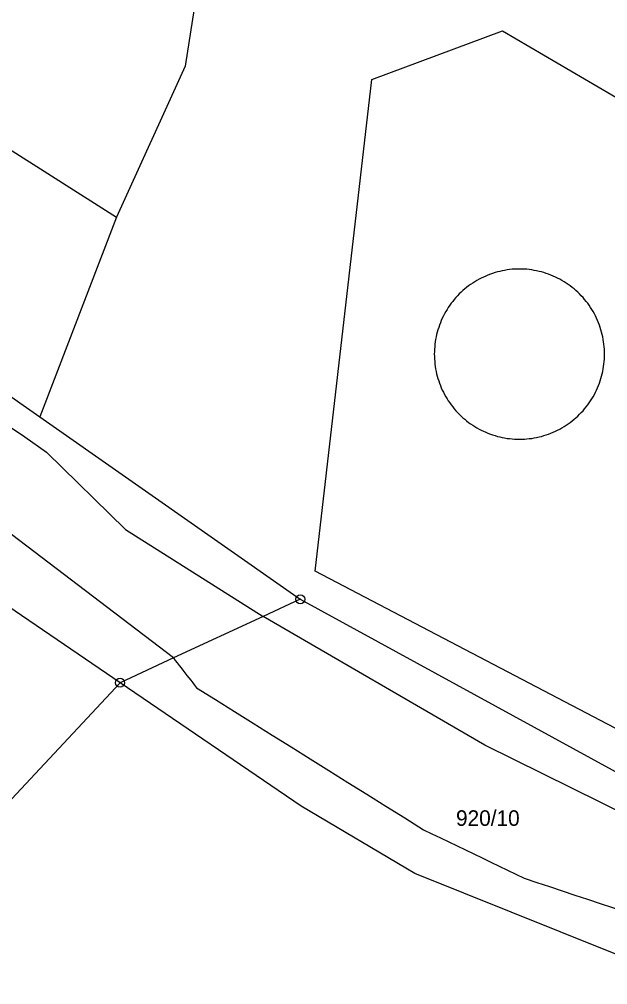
# Model space of a CAD drawing. Extents: x -504988 to -494607, y -1123820 to -1114018.
# Drawn here: x -502739.9 to -502675.6, y -1120098.4 to -1119993 of the extents above; entities that cross this region are included whole.
import ezdxf

# ---------------------------------------------------------------- set-up
doc = ezdxf.new("R2010")
doc.units = 0
for name, color, linetype in [('Hranice parcel', 7, 'Continuous'), ('Parcelní čísla', 7, 'Continuous'), ('Vnitřní kresba', 7, 'Continuous'), ('Značky bodu BP', 7, 'Continuous')]:
    doc.layers.add(name, color=color, linetype=linetype)

msp = doc.modelspace()

# ---------------------------------------------------------------- linework, layer by layer
at = {"layer": 'Hranice parcel'}
for p, q in [((-502762.74, -1119993.42), (-502729.28, -1120014.6)), ((-502769.23, -1120014.3), (-502737.68, -1120036.4)), ((-502729.28, -1120014.6), (-502737.68, -1120036.4)), ((-502737.68, -1120036.4), (-502709.22, -1120056.33)), ((-502709.22, -1120056.33), (-502641.22, -1120093.53)), ((-502728.91, -1120065.44), (-502856.99, -1120202.68))]:
    msp.add_line(p, q, dxfattribs=at)
for points in [[(-502722.85, -1119971.39), (-502720.44, -1119989.45), (-502721.8, -1119998.1), (-502729.28, -1120014.6)], [(-502636.63, -1120090.4), (-502707.59, -1120053.28), (-502701.42, -1119999.56), (-502687.15, -1119994.27), (-502591.59, -1120050.18)], [(-502728.91, -1120065.44), (-502743.49, -1120055.51), (-502746.69, -1120049.46), (-502754.13, -1120043.86)], [(-502709.22, -1120056.33), (-502713.26, -1120058.2), (-502723.08, -1120062.74), (-502728.91, -1120065.44)], [(-502647.12, -1120106.17), (-502680.82, -1120092.66), (-502696.71, -1120086.27), (-502709.13, -1120078.92), (-502728.91, -1120065.44)]]:
    msp.add_lwpolyline(points, dxfattribs=at)
at = {"layer": 'Vnitřní kresba'}
for p, q in [((-502744.14, -1120035.36), (-502739.32, -1120038.6)), ((-502739.32, -1120038.6), (-502736.93, -1120040.26)), ((-502723.08, -1120062.74), (-502751.84, -1120040.82)), ((-502736.93, -1120040.26), (-502728.3, -1120048.72)), ((-502728.3, -1120048.72), (-502713.26, -1120058.2)), ((-502689.06, -1120072.27), (-502713.26, -1120058.2)), ((-502664.68, -1120084.3), (-502689.06, -1120072.27))]:
    msp.add_line(p, q, dxfattribs=at)
for points in [[(-502685.28, -1120020.27), (-502685.55, -1120020.27), (-502685.82, -1120020.28), (-502686.09, -1120020.3), (-502686.36, -1120020.33), (-502686.63, -1120020.37), (-502686.9, -1120020.41), (-502687.16, -1120020.46), (-502687.43, -1120020.52), (-502687.69, -1120020.58), (-502687.95, -1120020.66), (-502688.21, -1120020.74), (-502688.46, -1120020.83), (-502688.72, -1120020.93), (-502688.97, -1120021.03), (-502689.21, -1120021.14), (-502689.46, -1120021.26), (-502689.69, -1120021.38), (-502689.93, -1120021.51), (-502690.16, -1120021.65), (-502690.39, -1120021.8), (-502690.61, -1120021.95), (-502690.83, -1120022.11), (-502691.05, -1120022.27), (-502691.26, -1120022.44), (-502691.46, -1120022.62), (-502691.66, -1120022.8), (-502691.85, -1120022.99), (-502692.04, -1120023.18), (-502692.23, -1120023.38), (-502692.4, -1120023.59), (-502692.57, -1120023.8), (-502692.74, -1120024.01), (-502692.9, -1120024.23), (-502693.05, -1120024.46), (-502693.19, -1120024.68), (-502693.33, -1120024.92), (-502693.46, -1120025.15), (-502693.59, -1120025.39), (-502693.71, -1120025.63), (-502693.82, -1120025.88), (-502693.92, -1120026.13), (-502694.02, -1120026.38), (-502694.1, -1120026.64), (-502694.19, -1120026.9), (-502694.26, -1120027.16), (-502694.33, -1120027.42), (-502694.39, -1120027.68), (-502694.44, -1120027.95), (-502694.48, -1120028.22), (-502694.51, -1120028.48), (-502694.54, -1120028.75), (-502694.56, -1120029.02), (-502694.57, -1120029.29), (-502694.58, -1120029.56), (-502694.57, -1120029.83), (-502694.56, -1120030.1), (-502694.54, -1120030.37), (-502694.51, -1120030.64), (-502694.48, -1120030.91), (-502694.44, -1120031.18), (-502694.39, -1120031.44), (-502694.33, -1120031.71), (-502694.26, -1120031.97), (-502694.19, -1120032.23), (-502694.1, -1120032.49), (-502694.02, -1120032.74), (-502693.92, -1120032.99), (-502693.82, -1120033.24), (-502693.71, -1120033.49), (-502693.59, -1120033.73), (-502693.46, -1120033.97), (-502693.33, -1120034.21), (-502693.19, -1120034.44), (-502693.05, -1120034.67), (-502692.9, -1120034.89), (-502692.74, -1120035.11), (-502692.57, -1120035.32), (-502692.4, -1120035.53), (-502692.23, -1120035.74), (-502692.04, -1120035.94), (-502691.85, -1120036.13), (-502691.66, -1120036.32), (-502691.46, -1120036.5), (-502691.26, -1120036.68), (-502691.05, -1120036.85), (-502690.83, -1120037.02), (-502690.61, -1120037.17), (-502690.39, -1120037.33), (-502690.16, -1120037.47), (-502689.93, -1120037.61), (-502689.69, -1120037.74), (-502689.46, -1120037.87), (-502689.21, -1120037.98), (-502688.97, -1120038.09), (-502688.72, -1120038.2), (-502688.46, -1120038.29), (-502688.21, -1120038.38), (-502687.95, -1120038.46), (-502687.69, -1120038.54), (-502687.43, -1120038.6)], [(-502681.11, -1120021.26), (-502681.36, -1120021.14), (-502681.6, -1120021.03), (-502681.85, -1120020.93), (-502682.11, -1120020.83), (-502682.36, -1120020.74), (-502682.62, -1120020.66), (-502682.88, -1120020.58), (-502683.14, -1120020.52), (-502683.41, -1120020.46), (-502683.67, -1120020.41), (-502683.94, -1120020.37), (-502684.21, -1120020.33), (-502684.47, -1120020.3), (-502684.74, -1120020.28), (-502685.01, -1120020.27), (-502685.28, -1120020.27)], [(-502687.43, -1120038.6), (-502687.16, -1120038.66), (-502686.9, -1120038.71), (-502686.63, -1120038.76), (-502686.36, -1120038.79), (-502686.09, -1120038.82), (-502685.82, -1120038.84), (-502685.55, -1120038.85), (-502685.28, -1120038.85), (-502685.01, -1120038.85), (-502684.74, -1120038.84), (-502684.47, -1120038.82), (-502684.21, -1120038.79), (-502683.94, -1120038.76), (-502683.67, -1120038.71), (-502683.41, -1120038.66), (-502683.14, -1120038.6), (-502682.88, -1120038.54), (-502682.62, -1120038.46), (-502682.36, -1120038.38), (-502682.11, -1120038.29), (-502681.85, -1120038.2), (-502681.6, -1120038.09), (-502681.36, -1120037.98), (-502681.11, -1120037.87), (-502680.87, -1120037.74), (-502680.64, -1120037.61), (-502680.41, -1120037.47), (-502680.18, -1120037.33), (-502679.95, -1120037.17), (-502679.73, -1120037.02), (-502679.52, -1120036.85), (-502679.31, -1120036.68), (-502679.11, -1120036.5), (-502678.91, -1120036.32), (-502678.71, -1120036.13), (-502678.53, -1120035.94), (-502678.34, -1120035.74), (-502678.17, -1120035.53), (-502677.99, -1120035.32), (-502677.83, -1120035.11), (-502677.67, -1120034.89), (-502677.52, -1120034.67), (-502677.38, -1120034.44), (-502677.24, -1120034.21), (-502677.1, -1120033.97), (-502676.98, -1120033.73), (-502676.86, -1120033.49), (-502676.75, -1120033.24), (-502676.65, -1120032.99), (-502676.55, -1120032.74), (-502676.46, -1120032.49), (-502676.38, -1120032.23), (-502676.31, -1120031.97), (-502676.24, -1120031.71), (-502676.18, -1120031.44), (-502676.13, -1120031.18), (-502676.09, -1120030.91), (-502676.05, -1120030.64), (-502676.03, -1120030.37), (-502676.01, -1120030.1), (-502675.99, -1120029.83), (-502675.99, -1120029.56), (-502675.99, -1120029.29), (-502676.01, -1120029.02), (-502676.03, -1120028.75), (-502676.05, -1120028.48), (-502676.09, -1120028.22), (-502676.13, -1120027.95), (-502676.18, -1120027.68), (-502676.24, -1120027.42), (-502676.31, -1120027.16), (-502676.38, -1120026.9), (-502676.46, -1120026.64), (-502676.55, -1120026.38), (-502676.65, -1120026.13), (-502676.75, -1120025.88), (-502676.86, -1120025.63), (-502676.98, -1120025.39), (-502677.1, -1120025.15), (-502677.24, -1120024.92), (-502677.38, -1120024.68), (-502677.52, -1120024.46), (-502677.67, -1120024.23), (-502677.83, -1120024.01), (-502677.99, -1120023.8), (-502678.17, -1120023.59), (-502678.34, -1120023.38), (-502678.53, -1120023.18), (-502678.71, -1120022.99), (-502678.91, -1120022.8), (-502679.11, -1120022.62), (-502679.31, -1120022.44), (-502679.52, -1120022.27), (-502679.73, -1120022.11), (-502679.95, -1120021.95), (-502680.18, -1120021.8), (-502680.41, -1120021.65), (-502680.64, -1120021.51), (-502680.87, -1120021.38), (-502681.11, -1120021.26)], [(-502723.08, -1120062.74), (-502722.87, -1120063.01), (-502722.66, -1120063.28), (-502722.45, -1120063.55), (-502722.24, -1120063.82), (-502722.03, -1120064.09), (-502721.82, -1120064.36), (-502721.6, -1120064.64), (-502721.39, -1120064.91), (-502721.18, -1120065.18), (-502720.97, -1120065.45), (-502720.76, -1120065.72), (-502720.55, -1120065.99)], [(-502720.55, -1120065.99), (-502718.49, -1120067.28), (-502716.41, -1120068.58), (-502714.35, -1120069.87), (-502712.29, -1120071.16), (-502710.21, -1120072.46), (-502708.15, -1120073.75), (-502706.09, -1120075.03), (-502704.01, -1120076.33), (-502701.95, -1120077.62), (-502699.89, -1120078.91), (-502697.81, -1120080.21), (-502695.75, -1120081.5)], [(-502695.75, -1120081.5), (-502694.84, -1120081.94), (-502693.91, -1120082.38), (-502693, -1120082.82), (-502692.09, -1120083.26), (-502691.16, -1120083.71), (-502690.25, -1120084.15), (-502689.34, -1120084.58), (-502688.41, -1120085.03), (-502687.5, -1120085.47), (-502686.59, -1120085.91), (-502685.66, -1120086.35), (-502684.75, -1120086.79)], [(-502684.75, -1120086.79), (-502683.38, -1120087.25), (-502681.99, -1120087.71), (-502680.62, -1120088.17), (-502679.25, -1120088.63), (-502677.86, -1120089.09), (-502676.48, -1120089.55), (-502675.11, -1120090.01), (-502673.72, -1120090.47), (-502672.35, -1120090.93), (-502670.98, -1120091.39), (-502669.59, -1120091.85), (-502668.22, -1120092.31)]]:
    msp.add_lwpolyline(points, dxfattribs=at)
at = {"layer": 'Značky bodu BP'}
for centre, radius in [((-502709.22, -1120056.33), 0.5), ((-502709.22, -1120056.33), 0.0303), ((-502728.91, -1120065.44), 0.5), ((-502728.91, -1120065.44), 0.0303)]:
    msp.add_circle(centre, radius, dxfattribs=at)

# ---------------------------------------------------------------- texts
at = {"layer": 'Parcelní čísla'}
msp.add_text('920/10', height=1.7, dxfattribs=at).set_placement((-502692.21, -1120081.08))

doc.saveas('drawing.dxf')
